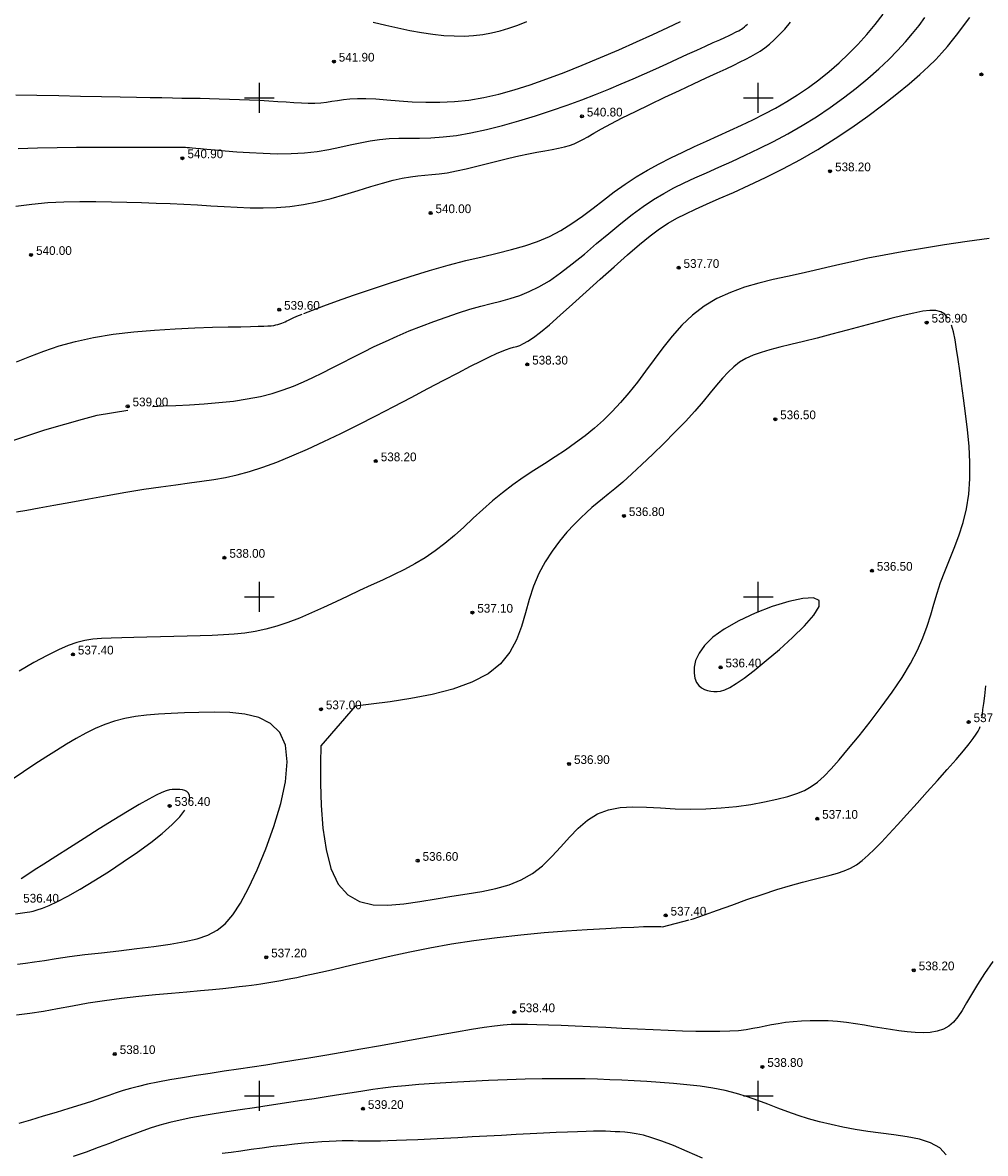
# Model space of a CAD drawing. Extents: x 0 to 361260, y 0 to 4201817.
# Tile 681 of 689: x 361026 to 361123, y 4200894 to 4201008. Entities that reach past the tile are written whole.
import ezdxf

# ---------------------------------------------------------------- set-up
doc = ezdxf.new("R2010")
doc.units = 0
doc.header["$LTSCALE"] = 0.5
doc.header["$MEASUREMENT"] = 0
doc.header["$PDMODE"] = 32
doc.header["$PDSIZE"] = 0.3
doc.linetypes.add('CONTI', pattern=[0])
for name, color, linetype in [('(004) Точки рельефа', 7, 'Continuous'), ('GORIZDEFAULT', 32, 'CONTI'), ('PI_TTDEFAULT', 5, 'CONTI'), ('SETKR', 2, 'CONTI')]:
    doc.layers.add(name, color=color, linetype=linetype)
doc.styles.add('D-431', font='txt')

# ---------------------------------------------------------------- blocks, each defined once
blk = doc.blocks.new('BL_333')
at = {"color": 0}
for p, q in [((0, -1.5), (0, 1.5)), ((-1.5, 0), (1.5, 0))]:
    blk.add_line(p, q, dxfattribs=at)

msp = doc.modelspace()

# ---------------------------------------------------------------- linework, layer by layer
at = {"layer": 'GORIZDEFAULT', "color": 32}
for points in [[(361025.66, 4200958.5, 538.5), (361026.69, 4200958.68, 538.5), (361027.93, 4200958.9, 538.5), (361029.42, 4200959.17, 538.5), (361031.1, 4200959.48, 538.5), (361032.9, 4200959.81, 538.5), (361034.76, 4200960.14, 538.5), (361036.63, 4200960.47, 538.5), (361038.44, 4200960.77, 538.5), (361040.12, 4200961.03, 538.5), (361041.63, 4200961.23, 538.5), (361042.99, 4200961.41, 538.5), (361044.25, 4200961.57, 538.5), (361045.44, 4200961.74, 538.5), (361046.6, 4200961.95, 538.5), (361047.78, 4200962.21, 538.5), (361049.02, 4200962.54, 538.5), (361050.35, 4200962.98, 538.5), (361051.76, 4200963.5, 538.5), (361053.26, 4200964.12, 538.5), (361054.83, 4200964.8, 538.5), (361056.47, 4200965.56, 538.5), (361058.16, 4200966.37, 538.5), (361059.9, 4200967.23, 538.5), (361061.68, 4200968.14, 538.5), (361063.47, 4200969.06, 538.5), (361065.22, 4200969.98, 538.5), (361066.9, 4200970.86, 538.5), (361068.48, 4200971.7, 538.5), (361069.91, 4200972.45, 538.5), (361071.16, 4200973.1, 538.5), (361072.21, 4200973.62, 538.5), (361073.06, 4200974.04, 538.5), (361073.76, 4200974.36, 538.5), (361074.32, 4200974.6, 538.5), (361074.78, 4200974.77, 538.5), (361075.15, 4200974.9, 538.5), (361075.48, 4200975, 538.5), (361075.79, 4200975.09, 538.5), (361076.11, 4200975.19, 538.5), (361076.47, 4200975.36, 538.5), (361076.91, 4200975.61, 538.5), (361077.47, 4200975.98, 538.5), (361078.18, 4200976.52, 538.5), (361079.06, 4200977.25, 538.5), (361080.15, 4200978.2, 538.5), (361081.39, 4200979.32, 538.5), (361082.75, 4200980.54, 538.5), (361084.15, 4200981.81, 538.5), (361085.54, 4200983.07, 538.5), (361086.88, 4200984.25, 538.5), (361088.1, 4200985.29, 538.5), (361089.16, 4200986.15, 538.5), (361090.1, 4200986.85, 538.5), (361090.98, 4200987.43, 538.5), (361091.84, 4200987.93, 538.5), (361092.72, 4200988.38, 538.5), (361093.7, 4200988.84, 538.5), (361094.8, 4200989.33, 538.5), (361096.08, 4200989.89, 538.5), (361097.52, 4200990.52, 538.5), (361099.08, 4200991.23, 538.5), (361100.73, 4200992.02, 538.5), (361102.45, 4200992.88, 538.5), (361104.21, 4200993.81, 538.5), (361105.96, 4200994.82, 538.5), (361107.69, 4200995.9, 538.5), (361109.37, 4200997.02, 538.5), (361110.98, 4200998.16, 538.5), (361112.49, 4200999.29, 538.5), (361113.87, 4201000.38, 538.5), (361115.11, 4201001.4, 538.5), (361116.17, 4201002.32, 538.5), (361117.06, 4201003.13, 538.5), (361117.79, 4201003.84, 538.5), (361118.4, 4201004.5, 538.5), (361118.95, 4201005.13, 538.5), (361119.46, 4201005.76, 538.5), (361119.98, 4201006.44, 538.5), (361120.55, 4201007.19, 538.5), (361121.2, 4201008.04, 538.5)], [(361039.28, 4200969.08, 539), (361040.36, 4200969.12, 539), (361041.62, 4200969.17, 539), (361043, 4200969.24, 539), (361044.46, 4200969.33, 539), (361045.95, 4200969.45, 539), (361047.4, 4200969.61, 539), (361048.78, 4200969.82, 539), (361050.1, 4200970.07, 539), (361051.29, 4200970.37, 539), (361052.39, 4200970.72, 539), (361053.42, 4200971.1, 539), (361054.41, 4200971.52, 539), (361055.37, 4200971.96, 539), (361056.33, 4200972.44, 539), (361057.31, 4200972.94, 539), (361058.31, 4200973.45, 539), (361059.35, 4200973.98, 539), (361060.41, 4200974.52, 539), (361061.51, 4200975.06, 539), (361062.64, 4200975.59, 539), (361063.81, 4200976.12, 539), (361065.02, 4200976.63, 539), (361066.26, 4200977.12, 539), (361067.5, 4200977.59, 539), (361068.73, 4200978.03, 539), (361069.94, 4200978.44, 539), (361071.1, 4200978.8, 539), (361072.21, 4200979.11, 539), (361073.24, 4200979.38, 539), (361074.21, 4200979.63, 539), (361075.15, 4200979.89, 539), (361076.09, 4200980.19, 539), (361077.03, 4200980.57, 539), (361078.02, 4200981.05, 539), (361079.06, 4200981.67, 539), (361080.17, 4200982.45, 539), (361081.35, 4200983.36, 539), (361082.57, 4200984.34, 539), (361083.8, 4200985.38, 539), (361085.02, 4200986.41, 539), (361086.22, 4200987.4, 539), (361087.37, 4200988.31, 539), (361088.46, 4200989.1, 539), (361089.5, 4200989.79, 539), (361090.52, 4200990.4, 539), (361091.53, 4200990.96, 539), (361092.57, 4200991.47, 539), (361093.65, 4200991.98, 539), (361094.8, 4200992.49, 539), (361096.03, 4200993.04, 539), (361097.33, 4200993.62, 539), (361098.69, 4200994.24, 539), (361100.1, 4200994.91, 539), (361101.53, 4200995.62, 539), (361102.97, 4200996.39, 539), (361104.4, 4200997.21, 539), (361105.82, 4200998.1, 539), (361107.2, 4200999.02, 539), (361108.52, 4200999.98, 539), (361109.79, 4201000.95, 539), (361110.98, 4201001.93, 539), (361112.08, 4201002.89, 539), (361113.07, 4201003.83, 539), (361113.96, 4201004.73, 539), (361114.74, 4201005.6, 539), (361115.45, 4201006.43, 539), (361116.1, 4201007.25, 539), (361116.7, 4201008.05, 539)], [(361054.46, 4200978.39, 539.5), (361055.32, 4200978.71, 539.5), (361056.46, 4200979.14, 539.5), (361057.84, 4200979.64, 539.5), (361059.45, 4200980.21, 539.5), (361061.24, 4200980.83, 539.5), (361063.15, 4200981.47, 539.5), (361065.11, 4200982.1, 539.5), (361067.06, 4200982.69, 539.5), (361068.93, 4200983.23, 539.5), (361070.69, 4200983.68, 539.5), (361072.32, 4200984.07, 539.5), (361073.84, 4200984.43, 539.5), (361075.26, 4200984.78, 539.5), (361076.6, 4200985.16, 539.5), (361077.86, 4200985.59, 539.5), (361079.06, 4200986.09, 539.5), (361080.2, 4200986.7, 539.5), (361081.31, 4200987.39, 539.5), (361082.39, 4200988.15, 539.5), (361083.45, 4200988.94, 539.5), (361084.5, 4200989.75, 539.5), (361085.57, 4200990.56, 539.5), (361086.65, 4200991.33, 539.5), (361087.76, 4200992.06, 539.5), (361088.9, 4200992.74, 539.5), (361090.06, 4200993.38, 539.5), (361091.23, 4200993.98, 539.5), (361092.42, 4200994.56, 539.5), (361093.6, 4200995.12, 539.5), (361094.79, 4200995.66, 539.5), (361095.97, 4200996.19, 539.5), (361097.14, 4200996.72, 539.5), (361098.31, 4200997.25, 539.5), (361099.46, 4200997.8, 539.5), (361100.61, 4200998.37, 539.5), (361101.73, 4200998.97, 539.5), (361102.85, 4200999.61, 539.5), (361103.94, 4201000.29, 539.5), (361105.02, 4201001.02, 539.5), (361106.07, 4201001.8, 539.5), (361107.09, 4201002.62, 539.5), (361108.09, 4201003.48, 539.5), (361109.05, 4201004.39, 539.5), (361109.97, 4201005.34, 539.5), (361110.86, 4201006.33, 539.5), (361111.7, 4201007.35, 539.5), (361112.5, 4201008.37, 539.5)], [(361025.61, 4201000.3, 541.5), (361027.71, 4201000.25, 541.5), (361029.9, 4201000.21, 541.5), (361032.08, 4201000.16, 541.5), (361034.17, 4201000.12, 541.5), (361036.05, 4201000.08, 541.5), (361037.68, 4201000.05, 541.5), (361039.06, 4201000.03, 541.5), (361040.24, 4201000.01, 541.5), (361041.29, 4200999.99, 541.5), (361042.24, 4200999.97, 541.5), (361043.15, 4200999.96, 541.5), (361044.06, 4200999.94, 541.5), (361045.01, 4200999.92, 541.5), (361045.99, 4200999.89, 541.5), (361047, 4200999.86, 541.5), (361048.01, 4200999.83, 541.5), (361049.02, 4200999.79, 541.5), (361050, 4200999.74, 541.5), (361050.95, 4200999.69, 541.5), (361051.84, 4200999.63, 541.5), (361052.68, 4200999.58, 541.5), (361053.47, 4200999.53, 541.5), (361054.21, 4200999.49, 541.5), (361054.9, 4200999.47, 541.5), (361055.55, 4200999.47, 541.5), (361056.15, 4200999.5, 541.5), (361056.72, 4200999.56, 541.5), (361057.27, 4200999.64, 541.5), (361057.83, 4200999.73, 541.5), (361058.42, 4200999.82, 541.5), (361059.08, 4200999.89, 541.5), (361059.82, 4200999.93, 541.5), (361060.68, 4200999.93, 541.5), (361061.68, 4200999.88, 541.5), (361062.79, 4200999.79, 541.5), (361064.01, 4200999.69, 541.5), (361065.31, 4200999.6, 541.5), (361066.68, 4200999.55, 541.5), (361068.09, 4200999.54, 541.5), (361069.54, 4200999.61, 541.5), (361071, 4200999.77, 541.5), (361072.48, 4201000.02, 541.5), (361073.99, 4201000.36, 541.5), (361075.54, 4201000.79, 541.5), (361077.15, 4201001.29, 541.5), (361078.81, 4201001.88, 541.5), (361080.55, 4201002.53, 541.5), (361082.36, 4201003.26, 541.5), (361084.2, 4201004.03, 541.5), (361086.02, 4201004.81, 541.5), (361087.79, 4201005.6, 541.5), (361089.44, 4201006.35, 541.5), (361090.93, 4201007.04, 541.5), (361092.21, 4201007.65, 541.5)], [(361025.61, 4200989.13, 540.5), (361027.19, 4200989.35, 540.5), (361028.8, 4200989.5, 540.5), (361030.42, 4200989.58, 540.5), (361032.03, 4200989.61, 540.5), (361033.63, 4200989.6, 540.5), (361035.19, 4200989.57, 540.5), (361036.72, 4200989.54, 540.5), (361038.2, 4200989.5, 540.5), (361039.65, 4200989.45, 540.5), (361041.06, 4200989.39, 540.5), (361042.45, 4200989.33, 540.5), (361043.81, 4200989.26, 540.5), (361045.15, 4200989.18, 540.5), (361046.47, 4200989.1, 540.5), (361047.78, 4200989.03, 540.5), (361049.08, 4200988.98, 540.5), (361050.39, 4200988.97, 540.5), (361051.71, 4200989.01, 540.5), (361053.05, 4200989.11, 540.5), (361054.41, 4200989.3, 540.5), (361055.8, 4200989.57, 540.5), (361057.2, 4200989.91, 540.5), (361058.57, 4200990.3, 540.5), (361059.91, 4200990.7, 540.5), (361061.18, 4200991.09, 540.5), (361062.35, 4200991.45, 540.5), (361063.41, 4200991.74, 540.5), (361064.32, 4200991.94, 540.5), (361065.14, 4200992.08, 540.5), (361065.87, 4200992.17, 540.5), (361066.58, 4200992.23, 540.5), (361067.28, 4200992.3, 540.5), (361068.02, 4200992.37, 540.5), (361068.83, 4200992.49, 540.5), (361069.74, 4200992.66, 540.5), (361070.73, 4200992.88, 540.5), (361071.78, 4200993.13, 540.5), (361072.86, 4200993.4, 540.5), (361073.94, 4200993.67, 540.5), (361075, 4200993.93, 540.5), (361076.01, 4200994.17, 540.5), (361076.96, 4200994.37, 540.5), (361077.82, 4200994.54, 540.5), (361078.62, 4200994.68, 540.5), (361079.34, 4200994.82, 540.5), (361079.99, 4200994.94, 540.5), (361080.58, 4200995.07, 540.5), (361081.09, 4200995.22, 540.5), (361081.54, 4200995.38, 540.5), (361081.96, 4200995.57, 540.5), (361082.41, 4200995.81, 540.5), (361082.91, 4200996.09, 540.5), (361083.51, 4200996.44, 540.5), (361084.27, 4200996.87, 540.5), (361085.21, 4200997.37, 540.5), (361086.37, 4200997.97, 540.5), (361087.7, 4200998.63, 540.5), (361089.14, 4200999.33, 540.5), (361090.63, 4201000.04, 540.5), (361092.11, 4201000.74, 540.5), (361093.51, 4201001.4, 540.5), (361094.77, 4201001.99, 540.5), (361095.86, 4201002.49, 540.5), (361096.77, 4201002.91, 540.5), (361097.54, 4201003.27, 540.5), (361098.19, 4201003.58, 540.5), (361098.76, 4201003.86, 540.5), (361099.26, 4201004.12, 540.5), (361099.73, 4201004.39, 540.5), (361100.19, 4201004.68, 540.5), (361100.65, 4201005, 540.5), (361101.12, 4201005.37, 540.5), (361101.6, 4201005.79, 540.5), (361102.1, 4201006.29, 540.5), (361102.64, 4201006.88, 540.5), (361103.21, 4201007.56, 540.5)], [(361025.82, 4200994.91, 541), (361027.76, 4200994.98, 541), (361029.73, 4200995.02, 541), (361031.67, 4200995.04, 541), (361033.5, 4200995.05, 541), (361035.14, 4200995.05, 541), (361036.55, 4200995.04, 541), (361037.72, 4200995.04, 541), (361038.68, 4200995.04, 541), (361039.47, 4200995.03, 541), (361040.11, 4200995.03, 541), (361040.62, 4200995.03, 541), (361041.04, 4200995.03, 541), (361042.61, 4200995.03, 541), (361042.78, 4200995.02, 541), (361042.99, 4200995.01, 541), (361043.26, 4200994.99, 541), (361043.63, 4200994.96, 541), (361044.11, 4200994.92, 541), (361044.75, 4200994.86, 541), (361045.56, 4200994.78, 541), (361046.57, 4200994.69, 541), (361047.74, 4200994.59, 541), (361049.03, 4200994.5, 541), (361050.4, 4200994.43, 541), (361051.8, 4200994.39, 541), (361053.2, 4200994.4, 541), (361054.54, 4200994.47, 541), (361055.79, 4200994.61, 541), (361056.96, 4200994.81, 541), (361058.06, 4200995.03, 541), (361059.11, 4200995.27, 541), (361060.11, 4200995.49, 541), (361061.09, 4200995.69, 541), (361062.04, 4200995.83, 541), (361063, 4200995.91, 541), (361063.98, 4200995.94, 541), (361064.98, 4200995.95, 541), (361066.05, 4200995.95, 541), (361067.18, 4200995.99, 541), (361068.41, 4200996.07, 541), (361069.74, 4200996.23, 541), (361071.2, 4200996.48, 541), (361072.75, 4200996.81, 541), (361074.36, 4200997.22, 541), (361076.01, 4200997.68, 541), (361077.66, 4200998.18, 541), (361079.28, 4200998.71, 541), (361080.83, 4200999.25, 541), (361082.3, 4200999.79, 541), (361083.69, 4201000.32, 541), (361085.01, 4201000.85, 541), (361086.26, 4201001.38, 541), (361087.46, 4201001.9, 541), (361088.61, 4201002.41, 541), (361089.74, 4201002.91, 541), (361090.84, 4201003.41, 541), (361091.9, 4201003.89, 541), (361092.91, 4201004.35, 541), (361093.85, 4201004.77, 541), (361094.71, 4201005.17, 541), (361095.47, 4201005.52, 541), (361096.13, 4201005.81, 541), (361096.66, 4201006.05, 541), (361097.08, 4201006.25, 541), (361097.41, 4201006.4, 541), (361097.66, 4201006.52, 541), (361097.86, 4201006.62, 541), (361098.03, 4201006.7, 541), (361098.17, 4201006.79, 541), (361098.31, 4201006.88, 541), (361098.46, 4201006.98, 541), (361098.6, 4201007.09, 541), (361098.75, 4201007.22, 541), (361098.91, 4201007.38, 541)], [(361061.41, 4201007.56, 542.5), (361062.66, 4201007.26, 542.5), (361063.89, 4201006.99, 542.5), (361065.09, 4201006.75, 542.5), (361066.26, 4201006.54, 542.5), (361067.39, 4201006.37, 542.5), (361068.48, 4201006.25, 542.5), (361069.53, 4201006.19, 542.5), (361070.53, 4201006.17, 542.5), (361071.47, 4201006.22, 542.5), (361072.38, 4201006.33, 542.5), (361073.27, 4201006.5, 542.5), (361074.14, 4201006.71, 542.5), (361075.01, 4201006.98, 542.5), (361075.89, 4201007.28, 542.5), (361076.81, 4201007.63, 542.5)], [(361123.14, 4200985.91, 537.5), (361120.91, 4200985.59, 537.5), (361118.65, 4200985.25, 537.5), (361116.46, 4200984.91, 537.5), (361114.42, 4200984.57, 537.5), (361112.6, 4200984.24, 537.5), (361110.98, 4200983.91, 537.5), (361109.52, 4200983.6, 537.5), (361108.17, 4200983.29, 537.5), (361106.88, 4200982.99, 537.5), (361105.6, 4200982.69, 537.5), (361104.29, 4200982.4, 537.5), (361102.92, 4200982.1, 537.5), (361101.5, 4200981.79, 537.5), (361100.05, 4200981.43, 537.5), (361098.61, 4200981.01, 537.5), (361097.2, 4200980.5, 537.5), (361095.85, 4200979.88, 537.5), (361094.58, 4200979.12, 537.5), (361093.42, 4200978.23, 537.5), (361092.35, 4200977.21, 537.5), (361091.36, 4200976.11, 537.5), (361090.44, 4200974.95, 537.5), (361089.56, 4200973.77, 537.5), (361088.71, 4200972.61, 537.5), (361087.88, 4200971.49, 537.5), (361087.04, 4200970.44, 537.5), (361086.2, 4200969.46, 537.5), (361085.34, 4200968.55, 537.5), (361084.47, 4200967.7, 537.5), (361083.57, 4200966.9, 537.5), (361082.64, 4200966.13, 537.5), (361081.67, 4200965.41, 537.5), (361080.67, 4200964.7, 537.5), (361079.63, 4200964.02, 537.5), (361078.58, 4200963.33, 537.5), (361077.51, 4200962.64, 537.5), (361076.45, 4200961.94, 537.5), (361075.4, 4200961.2, 537.5), (361074.37, 4200960.42, 537.5), (361073.37, 4200959.6, 537.5), (361072.4, 4200958.74, 537.5), (361071.44, 4200957.86, 537.5), (361070.49, 4200956.99, 537.5), (361069.54, 4200956.15, 537.5), (361068.58, 4200955.34, 537.5), (361067.61, 4200954.59, 537.5), (361066.61, 4200953.91, 537.5), (361065.59, 4200953.3, 537.5), (361064.53, 4200952.73, 537.5), (361063.46, 4200952.19, 537.5), (361062.35, 4200951.67, 537.5), (361061.22, 4200951.15, 537.5), (361060.05, 4200950.62, 537.5), (361058.86, 4200950.06, 537.5), (361057.66, 4200949.49, 537.5), (361056.44, 4200948.93, 537.5), (361055.23, 4200948.38, 537.5), (361054.04, 4200947.87, 537.5), (361052.87, 4200947.42, 537.5), (361051.74, 4200947.04, 537.5), (361050.65, 4200946.74, 537.5), (361049.59, 4200946.52, 537.5), (361048.54, 4200946.36, 537.5), (361047.49, 4200946.25, 537.5), (361046.4, 4200946.18, 537.5), (361045.26, 4200946.13, 537.5), (361044.06, 4200946.09, 537.5), (361042.77, 4200946.06, 537.5), (361041.43, 4200946.03, 537.5), (361040.08, 4200946, 537.5), (361038.74, 4200945.96, 537.5), (361037.44, 4200945.93, 537.5), (361036.23, 4200945.89, 537.5), (361035.14, 4200945.85, 537.5), (361034.19, 4200945.81, 537.5), (361033.33, 4200945.74, 537.5), (361032.53, 4200945.62, 537.5), (361031.72, 4200945.42, 537.5), (361030.85, 4200945.12, 537.5), (361029.87, 4200944.7, 537.5), (361028.74, 4200944.13, 537.5), (361027.41, 4200943.4, 537.5), (361025.93, 4200942.54, 537.5)], [(361119, 4200977.93, 537), (361118.68, 4200978.31, 537), (361118.29, 4200978.55, 537), (361117.8, 4200978.68, 537), (361117.2, 4200978.69, 537), (361116.47, 4200978.6, 537), (361115.58, 4200978.43, 537), (361114.52, 4200978.18, 537), (361113.28, 4200977.87, 537), (361111.9, 4200977.51, 537), (361110.42, 4200977.11, 537), (361108.89, 4200976.71, 537), (361107.37, 4200976.31, 537), (361105.89, 4200975.92, 537), (361104.51, 4200975.57, 537), (361103.26, 4200975.27, 537), (361102.15, 4200975, 537), (361101.15, 4200974.74, 537), (361100.27, 4200974.48, 537), (361099.47, 4200974.2, 537), (361098.76, 4200973.88, 537), (361098.12, 4200973.5, 537), (361097.53, 4200973.04, 537), (361096.97, 4200972.51, 537), (361096.41, 4200971.89, 537), (361095.82, 4200971.2, 537), (361095.18, 4200970.42, 537), (361094.46, 4200969.55, 537), (361093.64, 4200968.6, 537), (361092.69, 4200967.57, 537), (361091.64, 4200966.48, 537), (361090.54, 4200965.37, 537), (361089.43, 4200964.29, 537), (361088.34, 4200963.25, 537), (361087.32, 4200962.31, 537), (361086.41, 4200961.49, 537), (361085.63, 4200960.82, 537), (361084.96, 4200960.27, 537), (361084.38, 4200959.8, 537), (361083.85, 4200959.37, 537), (361083.33, 4200958.94, 537), (361082.79, 4200958.46, 537), (361082.2, 4200957.91, 537), (361081.54, 4200957.24, 537), (361080.82, 4200956.46, 537), (361080.08, 4200955.57, 537), (361079.34, 4200954.58, 537), (361078.64, 4200953.49, 537), (361078.01, 4200952.32, 537), (361077.47, 4200951.07, 537), (361077.04, 4200949.74, 537), (361076.67, 4200948.39, 537), (361076.27, 4200947.02, 537), (361075.77, 4200945.7, 537), (361075.09, 4200944.44, 537), (361074.17, 4200943.29, 537), (361072.92, 4200942.28, 537), (361071.3, 4200941.44, 537), (361069.4, 4200940.76, 537), (361067.32, 4200940.22, 537), (361065.19, 4200939.8, 537), (361063.11, 4200939.47, 537), (361061.22, 4200939.23, 537), (361059.61, 4200939.05, 537), (361056.17, 4200935.07, 537), (361056.13, 4200933.34, 537), (361056.13, 4200931.29, 537), (361056.19, 4200929.08, 537), (361056.36, 4200926.83, 537), (361056.68, 4200924.68, 537), (361057.18, 4200922.77, 537), (361057.9, 4200921.22, 537)], [(361025.66, 4200973.55, 539.5), (361026.99, 4200974.09, 539.5), (361028.41, 4200974.62, 539.5), (361029.93, 4200975.13, 539.5), (361031.58, 4200975.59, 539.5), (361033.38, 4200975.98, 539.5), (361035.34, 4200976.3, 539.5), (361037.41, 4200976.54, 539.5), (361039.51, 4200976.72, 539.5), (361041.57, 4200976.85, 539.5), (361043.53, 4200976.94, 539.5), (361045.32, 4200977, 539.5), (361046.87, 4200977.04, 539.5), (361048.13, 4200977.06, 539.5), (361049.11, 4200977.08, 539.5), (361049.87, 4200977.1, 539.5), (361050.44, 4200977.12, 539.5), (361050.86, 4200977.13, 539.5), (361051.18, 4200977.16, 539.5), (361051.44, 4200977.19, 539.5), (361051.66, 4200977.23, 539.5), (361051.87, 4200977.28, 539.5), (361052.06, 4200977.34, 539.5), (361052.24, 4200977.4, 539.5), (361052.42, 4200977.48, 539.5), (361052.58, 4200977.56, 539.5), (361052.75, 4200977.64, 539.5), (361052.92, 4200977.73, 539.5), (361053.12, 4200977.83, 539.5), (361053.4, 4200977.95, 539.5), (361053.77, 4200978.11, 539.5), (361054.29, 4200978.32, 539.5)], [(361057.9, 4200921.22, 537), (361058.86, 4200920.13, 537), (361060.05, 4200919.47, 537), (361061.4, 4200919.15, 537), (361062.89, 4200919.1, 537), (361064.47, 4200919.24, 537), (361066.09, 4200919.48, 537), (361067.71, 4200919.75, 537), (361069.3, 4200920, 537), (361070.83, 4200920.23, 537), (361072.3, 4200920.47, 537), (361073.7, 4200920.77, 537), (361075.02, 4200921.14, 537), (361076.25, 4200921.63, 537), (361077.37, 4200922.26, 537), (361078.39, 4200923.06, 537), (361079.32, 4200923.97, 537), (361080.21, 4200924.94, 537), (361081.08, 4200925.92, 537), (361081.95, 4200926.83, 537), (361082.88, 4200927.63, 537), (361083.87, 4200928.25, 537), (361084.97, 4200928.66, 537), (361086.16, 4200928.88, 537), (361087.44, 4200928.95, 537), (361088.79, 4200928.93, 537), (361090.21, 4200928.85, 537), (361091.68, 4200928.76, 537), (361093.2, 4200928.72, 537), (361094.74, 4200928.74, 537), (361096.29, 4200928.84, 537), (361097.81, 4200929, 537), (361099.26, 4200929.2, 537), (361100.63, 4200929.45, 537), (361101.86, 4200929.71, 537), (361102.95, 4200929.99, 537), (361103.85, 4200930.28, 537), (361104.62, 4200930.6, 537), (361105.3, 4200930.98, 537), (361105.94, 4200931.44, 537), (361106.58, 4200932.03, 537), (361107.29, 4200932.77, 537), (361108.09, 4200933.68, 537), (361109.04, 4200934.8, 537), (361110.09, 4200936.07, 537), (361111.2, 4200937.47, 537), (361112.32, 4200938.93, 537), (361113.4, 4200940.43, 537), (361114.4, 4200941.91, 537), (361115.25, 4200943.33, 537), (361115.94, 4200944.65, 537), (361116.48, 4200945.89, 537), (361116.91, 4200947.06, 537), (361117.27, 4200948.18, 537), (361117.59, 4200949.27, 537), (361117.91, 4200950.35, 537), (361118.26, 4200951.43, 537), (361118.68, 4200952.54, 537), (361119.15, 4200953.69, 537), (361119.63, 4200954.88, 537), (361120.09, 4200956.12, 537), (361120.51, 4200957.43, 537), (361120.85, 4200958.81, 537), (361121.09, 4200960.28, 537), (361121.2, 4200961.83, 537), (361121.2, 4200963.44, 537), (361121.11, 4200965.09, 537), (361120.96, 4200966.74, 537), (361120.77, 4200968.35, 537), (361120.56, 4200969.91, 537), (361120.35, 4200971.36, 537), (361120.18, 4200972.63, 537), (361120.02, 4200973.78, 537), (361119.87, 4200974.82, 537), (361119.71, 4200975.73, 537), (361119.54, 4200976.53, 537), (361119.34, 4200977.2, 537)], [(361024.19, 4200965.29, 539), (361026.39, 4200966.04, 539), (361028.52, 4200966.72, 539), (361030.5, 4200967.31, 539), (361032.27, 4200967.8, 539), (361033.74, 4200968.2, 539), (361036.81, 4200968.71, 539)], [(361093.65, 4200941.83, 536.5), (361093.82, 4200941.42, 536.5), (361094.04, 4200941.11, 536.5), (361094.3, 4200940.87, 536.5), (361094.59, 4200940.71, 536.5), (361094.9, 4200940.6, 536.5), (361095.23, 4200940.54, 536.5), (361095.55, 4200940.51, 536.5), (361095.87, 4200940.51, 536.5), (361096.22, 4200940.55, 536.5), (361096.63, 4200940.68, 536.5), (361097.13, 4200940.92, 536.5), (361097.77, 4200941.31, 536.5), (361098.57, 4200941.86, 536.5), (361099.58, 4200942.62, 536.5), (361100.79, 4200943.6, 536.5), (361102.12, 4200944.72, 536.5), (361103.44, 4200945.91, 536.5), (361104.63, 4200947.08, 536.5), (361105.55, 4200948.15, 536.5), (361106.08, 4200949.02, 536.5), (361106.1, 4200949.62, 536.5), (361105.53, 4200949.88, 536.5), (361104.46, 4200949.83, 536.5), (361103.04, 4200949.53, 536.5), (361101.4, 4200949.02, 536.5), (361099.68, 4200948.35, 536.5), (361098.03, 4200947.58, 536.5), (361096.58, 4200946.76, 536.5), (361095.45, 4200945.94, 536.5), (361094.62, 4200945.13, 536.5), (361094.06, 4200944.34, 536.5), (361093.72, 4200943.61, 536.5), (361093.57, 4200942.94, 536.5), (361093.56, 4200942.34, 536.5), (361093.65, 4200941.83, 536.5)], [(361122.39, 4200937.88, 537.5), (361122.45, 4200938.23, 537.5), (361122.51, 4200938.7, 537.5), (361122.59, 4200939.31, 537.5), (361122.69, 4200940.08, 537.5), (361122.81, 4200941.09, 537.5)], [(361025.78, 4200913.19, 537), (361026.58, 4200913.28, 537), (361027.47, 4200913.41, 537), (361028.48, 4200913.57, 537), (361029.64, 4200913.76, 537), (361030.97, 4200913.95, 537), (361032.5, 4200914.15, 537), (361034.17, 4200914.34, 537), (361035.93, 4200914.54, 537), (361037.71, 4200914.75, 537), (361039.44, 4200914.97, 537), (361041.07, 4200915.2, 537), (361042.53, 4200915.46, 537), (361043.78, 4200915.74, 537), (361044.84, 4200916.11, 537), (361045.76, 4200916.59, 537), (361046.58, 4200917.25, 537), (361047.35, 4200918.14, 537), (361048.12, 4200919.31, 537), (361048.92, 4200920.8, 537), (361049.78, 4200922.64, 537), (361050.65, 4200924.74, 537), (361051.46, 4200927, 537), (361052.14, 4200929.28, 537), (361052.61, 4200931.47, 537), (361052.79, 4200933.46, 537), (361052.62, 4200935.14, 537), (361052.05, 4200936.41, 537), (361051.13, 4200937.31, 537), (361049.94, 4200937.9, 537), (361048.55, 4200938.24, 537), (361047.03, 4200938.4, 537), (361045.47, 4200938.43, 537), (361043.94, 4200938.41, 537), (361042.49, 4200938.36, 537), (361041.15, 4200938.31, 537), (361039.89, 4200938.24, 537), (361038.7, 4200938.14, 537), (361037.58, 4200937.99, 537), (361036.52, 4200937.8, 537), (361035.5, 4200937.53, 537), (361034.52, 4200937.2, 537), (361033.56, 4200936.8, 537), (361032.61, 4200936.33, 537), (361031.66, 4200935.81, 537), (361030.69, 4200935.23, 537), (361029.68, 4200934.6, 537), (361028.62, 4200933.93, 537), (361027.51, 4200933.22, 537), (361026.37, 4200932.47, 537), (361025.22, 4200931.69, 537)], [(361093.19, 4200917.66, 537.5), (361093.48, 4200917.74, 537.5), (361094.6, 4200918.14, 537.5), (361095.91, 4200918.61, 537.5), (361097.35, 4200919.12, 537.5), (361098.86, 4200919.66, 537.5), (361100.38, 4200920.18, 537.5), (361101.85, 4200920.67, 537.5), (361103.21, 4200921.09, 537.5), (361104.41, 4200921.42, 537.5), (361105.47, 4200921.69, 537.5), (361106.39, 4200921.91, 537.5), (361107.21, 4200922.11, 537.5), (361107.94, 4200922.31, 537.5), (361108.61, 4200922.54, 537.5), (361109.23, 4200922.82, 537.5), (361109.82, 4200923.16, 537.5), (361110.41, 4200923.59, 537.5), (361111.02, 4200924.1, 537.5), (361111.65, 4200924.71, 537.5), (361112.34, 4200925.42, 537.5), (361113.09, 4200926.23, 537.5), (361113.94, 4200927.16, 537.5), (361114.88, 4200928.19, 537.5), (361115.9, 4200929.31, 537.5), (361116.93, 4200930.46, 537.5), (361117.96, 4200931.6, 537.5), (361118.93, 4200932.69, 537.5), (361119.81, 4200933.69, 537.5), (361120.55, 4200934.56, 537.5), (361121.12, 4200935.26, 537.5), (361121.54, 4200935.81, 537.5), (361121.83, 4200936.23, 537.5), (361122.03, 4200936.55, 537.5), (361122.15, 4200936.8, 537.5), (361122.22, 4200937, 537.5)], [(361042.96, 4200929.49, 536.5), (361043.02, 4200929.83, 536.5), (361043, 4200930.1, 536.5), (361042.9, 4200930.32, 536.5), (361042.74, 4200930.48, 536.5), (361042.54, 4200930.59, 536.5), (361042.3, 4200930.66, 536.5), (361042.05, 4200930.69, 536.5), (361041.78, 4200930.7, 536.5), (361041.52, 4200930.7, 536.5), (361041.26, 4200930.69, 536.5), (361040.99, 4200930.65, 536.5), (361040.65, 4200930.56, 536.5), (361040.22, 4200930.4, 536.5), (361039.66, 4200930.13, 536.5), (361038.92, 4200929.74, 536.5), (361037.97, 4200929.19, 536.5), (361036.78, 4200928.49, 536.5), (361035.42, 4200927.65, 536.5), (361033.95, 4200926.74, 536.5), (361032.45, 4200925.79, 536.5), (361030.98, 4200924.86, 536.5), (361029.61, 4200923.99, 536.5), (361028.41, 4200923.22, 536.5), (361027.45, 4200922.61, 536.5), (361026.69, 4200922.12, 536.5), (361026.12, 4200921.75, 536.5)], [(361025.57, 4200918.25, 536.5), (361026.74, 4200918.4, 536.5), (361027.01, 4200918.44, 536.5), (361027.34, 4200918.5, 536.5), (361027.75, 4200918.62, 536.5), (361028.28, 4200918.8, 536.5), (361028.95, 4200919.08, 536.5), (361029.79, 4200919.48, 536.5), (361030.81, 4200920.02, 536.5), (361032.04, 4200920.72, 536.5), (361033.42, 4200921.55, 536.5), (361034.88, 4200922.46, 536.5), (361036.36, 4200923.44, 536.5), (361037.8, 4200924.42, 536.5), (361039.13, 4200925.39, 536.5), (361040.28, 4200926.29, 536.5), (361041.28, 4200927.18, 536.5), (361042.02, 4200927.95, 536.5), (361042.53, 4200928.61, 536.5)], [(361044.1, 4200910.55, 537.5), (361045.3, 4200910.66, 537.5), (361046.33, 4200910.77, 537.5), (361047.22, 4200910.86, 537.5), (361047.98, 4200910.95, 537.5), (361048.64, 4200911.03, 537.5), (361049.2, 4200911.1, 537.5), (361049.7, 4200911.17, 537.5), (361050.15, 4200911.23, 537.5), (361050.56, 4200911.29, 537.5), (361050.95, 4200911.36, 537.5), (361051.34, 4200911.42, 537.5), (361051.74, 4200911.49, 537.5), (361052.16, 4200911.56, 537.5), (361052.63, 4200911.65, 537.5), (361053.15, 4200911.75, 537.5), (361053.75, 4200911.87, 537.5), (361054.43, 4200912.01, 537.5), (361055.23, 4200912.18, 537.5), (361056.15, 4200912.38, 537.5), (361057.22, 4200912.63, 537.5), (361058.46, 4200912.92, 537.5), (361059.87, 4200913.26, 537.5), (361061.46, 4200913.63, 537.5), (361063.2, 4200914.03, 537.5), (361065.08, 4200914.44, 537.5), (361067.1, 4200914.84, 537.5), (361069.24, 4200915.23, 537.5), (361071.49, 4200915.58, 537.5), (361073.83, 4200915.88, 537.5), (361076.19, 4200916.14, 537.5), (361078.53, 4200916.35, 537.5), (361080.77, 4200916.53, 537.5), (361082.86, 4200916.67, 537.5), (361084.72, 4200916.78, 537.5), (361086.29, 4200916.86, 537.5), (361087.54, 4200916.91, 537.5), (361088.48, 4200916.95, 537.5), (361089.17, 4200916.97, 537.5), (361089.66, 4200916.97, 537.5), (361090, 4200916.97, 537.5), (361090.23, 4200916.96, 537.5), (361090.41, 4200916.94, 537.5), (361093.06, 4200917.63, 537.5)], [(361123.51, 4200913.45, 538.5), (361122.66, 4200912.25, 538.5), (361121.95, 4200911.15, 538.5), (361121.36, 4200910.17, 538.5), (361120.87, 4200909.31, 538.5), (361120.42, 4200908.56, 538.5), (361120, 4200907.92, 538.5), (361119.57, 4200907.39, 538.5), (361119.09, 4200906.98, 538.5), (361118.54, 4200906.68, 538.5), (361117.92, 4200906.47, 538.5), (361117.23, 4200906.36, 538.5), (361116.5, 4200906.31, 538.5), (361115.72, 4200906.33, 538.5), (361114.92, 4200906.4, 538.5), (361114.08, 4200906.5, 538.5), (361113.24, 4200906.64, 538.5), (361112.38, 4200906.78, 538.5), (361111.51, 4200906.93, 538.5), (361110.63, 4200907.08, 538.5), (361109.74, 4200907.22, 538.5), (361108.84, 4200907.35, 538.5), (361107.93, 4200907.44, 538.5), (361107.01, 4200907.5, 538.5), (361106.1, 4200907.52, 538.5), (361105.2, 4200907.51, 538.5), (361104.33, 4200907.48, 538.5), (361103.49, 4200907.42, 538.5), (361102.71, 4200907.34, 538.5), (361101.98, 4200907.23, 538.5), (361101.32, 4200907.12, 538.5), (361100.7, 4200906.99, 538.5), (361100.09, 4200906.86, 538.5), (361099.46, 4200906.74, 538.5), (361098.78, 4200906.63, 538.5), (361098.01, 4200906.53, 538.5), (361097.14, 4200906.47, 538.5), (361096.13, 4200906.44, 538.5), (361094.99, 4200906.43, 538.5), (361093.74, 4200906.45, 538.5), (361092.39, 4200906.49, 538.5), (361090.95, 4200906.55, 538.5), (361089.45, 4200906.61, 538.5), (361087.9, 4200906.69, 538.5), (361086.32, 4200906.76, 538.5), (361084.72, 4200906.84, 538.5), (361083.16, 4200906.91, 538.5), (361081.66, 4200906.98, 538.5), (361080.24, 4200907.04, 538.5), (361078.96, 4200907.09, 538.5), (361077.82, 4200907.13, 538.5), (361076.86, 4200907.16, 538.5), (361076.02, 4200907.16, 538.5), (361075.24, 4200907.14, 538.5), (361074.44, 4200907.08, 538.5), (361073.55, 4200906.99, 538.5), (361072.52, 4200906.84, 538.5), (361071.27, 4200906.64, 538.5), (361069.76, 4200906.38, 538.5), (361068.03, 4200906.08, 538.5), (361066.14, 4200905.74, 538.5), (361064.16, 4200905.38, 538.5), (361062.15, 4200905.02, 538.5), (361060.17, 4200904.67, 538.5), (361058.29, 4200904.33, 538.5), (361056.55, 4200904.04, 538.5), (361054.95, 4200903.77, 538.5), (361053.45, 4200903.53, 538.5), (361052.02, 4200903.3, 538.5), (361050.64, 4200903.09, 538.5), (361049.27, 4200902.88, 538.5), (361047.9, 4200902.67, 538.5), (361046.49, 4200902.46, 538.5), (361045.07, 4200902.25, 538.5), (361043.67, 4200902.03, 538.5), (361042.31, 4200901.81, 538.5), (361041.02, 4200901.59, 538.5), (361039.84, 4200901.37, 538.5), (361038.79, 4200901.16, 538.5), (361037.88, 4200900.95, 538.5), (361037.09, 4200900.74, 538.5), (361036.36, 4200900.53, 538.5), (361035.66, 4200900.3, 538.5), (361034.92, 4200900.04, 538.5), (361034.11, 4200899.77, 538.5), (361033.18, 4200899.45, 538.5), (361032.1, 4200899.11, 538.5), (361030.91, 4200898.73, 538.5), (361029.64, 4200898.34, 538.5), (361028.35, 4200897.95, 538.5), (361027.08, 4200897.57, 538.5), (361025.89, 4200897.22, 538.5)], [(361025.67, 4200908.13, 537.5), (361027, 4200908.27, 537.5), (361028.37, 4200908.49, 537.5), (361029.79, 4200908.75, 537.5), (361031.28, 4200909.03, 537.5), (361032.84, 4200909.31, 537.5), (361034.49, 4200909.55, 537.5), (361036.19, 4200909.77, 537.5), (361037.91, 4200909.97, 537.5), (361039.59, 4200910.14, 537.5), (361041.21, 4200910.29, 537.5), (361042.73, 4200910.43, 537.5), (361044.1, 4200910.55, 537.5)], [(361118.83, 4200894.08, 539), (361118.17, 4200894.78, 539), (361117.26, 4200895.29, 539), (361116.15, 4200895.65, 539), (361114.91, 4200895.9, 539), (361113.59, 4200896.08, 539), (361112.26, 4200896.25, 539), (361110.96, 4200896.43, 539), (361109.69, 4200896.63, 539), (361108.47, 4200896.86, 539), (361107.29, 4200897.12, 539), (361106.14, 4200897.4, 539), (361105.04, 4200897.71, 539), (361103.98, 4200898.04, 539), (361102.95, 4200898.4, 539), (361101.95, 4200898.78, 539), (361100.95, 4200899.16, 539), (361099.94, 4200899.54, 539), (361098.91, 4200899.9, 539), (361097.82, 4200900.23, 539), (361096.68, 4200900.52, 539), (361095.45, 4200900.76, 539), (361094.17, 4200900.96, 539), (361092.85, 4200901.11, 539), (361091.51, 4200901.24, 539), (361090.17, 4200901.34, 539), (361088.84, 4200901.43, 539), (361087.56, 4200901.5, 539), (361086.32, 4200901.56, 539), (361085.12, 4200901.62, 539), (361083.9, 4200901.66, 539), (361082.65, 4200901.7, 539), (361081.33, 4200901.72, 539), (361079.91, 4200901.72, 539), (361078.35, 4200901.7, 539), (361076.65, 4200901.66, 539), (361074.83, 4200901.6, 539), (361072.95, 4200901.53, 539), (361071.08, 4200901.44, 539), (361069.25, 4200901.34, 539), (361067.54, 4200901.24, 539), (361065.99, 4200901.12, 539), (361064.63, 4200901.01, 539), (361063.45, 4200900.89, 539), (361062.37, 4200900.76, 539), (361061.36, 4200900.62, 539), (361060.36, 4200900.47, 539), (361059.31, 4200900.3, 539), (361058.17, 4200900.12, 539), (361056.89, 4200899.92, 539), (361055.5, 4200899.71, 539), (361054.03, 4200899.49, 539), (361052.52, 4200899.26, 539), (361051, 4200899.03, 539), (361049.51, 4200898.81, 539), (361048.07, 4200898.59, 539), (361046.73, 4200898.39, 539), (361045.47, 4200898.19, 539), (361044.28, 4200898, 539), (361043.15, 4200897.79, 539), (361042.07, 4200897.57, 539), (361041.04, 4200897.33, 539), (361040.03, 4200897.06, 539), (361039.05, 4200896.75, 539), (361038.06, 4200896.41, 539), (361037.06, 4200896.04, 539), (361036.04, 4200895.65, 539), (361034.97, 4200895.24, 539), (361033.84, 4200894.81, 539), (361032.65, 4200894.37, 539), (361031.36, 4200893.91, 539)], [(361094.39, 4200893.74, 539.5), (361092.88, 4200894.43, 539.5), (361091.51, 4200895.02, 539.5), (361090.33, 4200895.47, 539.5), (361089.33, 4200895.81, 539.5), (361088.49, 4200896.05, 539.5), (361087.77, 4200896.21, 539.5), (361087.16, 4200896.3, 539.5), (361086.62, 4200896.36, 539.5), (361086.12, 4200896.39, 539.5), (361085.65, 4200896.41, 539.5), (361085.18, 4200896.43, 539.5), (361084.68, 4200896.45, 539.5), (361084.12, 4200896.45, 539.5), (361083.49, 4200896.45, 539.5), (361082.75, 4200896.43, 539.5), (361081.88, 4200896.41, 539.5), (361080.87, 4200896.37, 539.5), (361079.73, 4200896.32, 539.5), (361078.48, 4200896.26, 539.5), (361077.14, 4200896.19, 539.5), (361075.73, 4200896.12, 539.5), (361074.28, 4200896.04, 539.5), (361072.81, 4200895.96, 539.5), (361071.34, 4200895.88, 539.5), (361069.89, 4200895.8, 539.5), (361068.48, 4200895.73, 539.5), (361067.14, 4200895.66, 539.5), (361065.89, 4200895.6, 539.5), (361064.75, 4200895.55, 539.5), (361063.74, 4200895.51, 539.5), (361062.87, 4200895.49, 539.5), (361062.13, 4200895.47, 539.5), (361061.49, 4200895.46, 539.5), (361060.93, 4200895.46, 539.5), (361060.41, 4200895.47, 539.5), (361059.91, 4200895.47, 539.5), (361059.41, 4200895.48, 539.5), (361058.88, 4200895.48, 539.5), (361058.31, 4200895.48, 539.5), (361057.69, 4200895.46, 539.5), (361057.01, 4200895.44, 539.5), (361056.26, 4200895.4, 539.5), (361055.44, 4200895.34, 539.5), (361054.54, 4200895.26, 539.5), (361053.54, 4200895.16, 539.5), (361052.49, 4200895.04, 539.5), (361051.39, 4200894.91, 539.5), (361050.28, 4200894.76, 539.5), (361049.19, 4200894.62, 539.5), (361048.14, 4200894.47, 539.5), (361047.17, 4200894.33, 539.5), (361046.28, 4200894.21, 539.5)]]:
    msp.add_polyline3d(points, dxfattribs=at)
at = {"layer": 'PI_TTDEFAULT', "color": 5}
for p in [(361057.47, 4201003.62, 541.9), (361122.36, 4201002.33, 537.9), (361082.33, 4200998.13, 540.8), (361042.3, 4200993.94, 540.9), (361107.19, 4200992.64, 538.2), (361067.16, 4200988.45, 540), (361027.13, 4200984.25, 540), (361092.02, 4200982.96, 537.7), (361051.99, 4200978.76, 539.6), (361116.87, 4200977.47, 536.9), (361076.84, 4200973.28, 538.3), (361036.81, 4200969.08, 539), (361101.7, 4200967.79, 536.5), (361061.67, 4200963.59, 538.2), (361086.53, 4200958.1, 536.8), (361046.5, 4200953.91, 538), (361111.38, 4200952.61, 536.5), (361071.35, 4200948.42, 537.1), (361031.32, 4200944.22, 537.4), (361096.21, 4200942.93, 536.4), (361056.18, 4200938.73, 537), (361121.07, 4200937.44, 537.4), (361081.04, 4200933.25, 536.9), (361041.01, 4200929.05, 536.4), (361105.9, 4200927.76, 537.1), (361065.87, 4200923.56, 536.6), (361090.72, 4200918.07, 537.4), (361050.69, 4200913.88, 537.2), (361115.58, 4200912.58, 538.2), (361075.55, 4200908.39, 538.4), (361035.52, 4200904.19, 538.1), (361100.41, 4200902.9, 538.8), (361060.38, 4200898.7, 539.2)]:
    msp.add_point(p, dxfattribs=at)

# ---------------------------------------------------------------- block references
at = {"layer": 'SETKR', "color": 92}
for p in [(361050, 4201000), (361100, 4201000), (361050, 4200950), (361100, 4200950), (361050, 4200900), (361100, 4200900)]:
    msp.add_blockref('BL_333', p, dxfattribs=at)

# ---------------------------------------------------------------- texts
at = {"layer": '(004) Точки рельефа', "style": 'D-431'}
for s, p in [('541.90', (361057.96, 4201003.62)), ('540.80', (361082.82, 4200998.12)), ('540.90', (361042.8, 4200993.94)), ('538.20', (361107.69, 4200992.63)), ('540.00', (361067.65, 4200988.44)), ('540.00', (361027.63, 4200984.25)), ('537.70', (361092.51, 4200982.95)), ('539.60', (361052.48, 4200978.76)), ('536.90', (361117.36, 4200977.47)), ('538.30', (361077.34, 4200973.27)), ('539.00', (361037.3, 4200969.08)), ('536.50', (361102.19, 4200967.79)), ('538.20', (361062.17, 4200963.58)), ('536.80', (361087.03, 4200958.09)), ('538.00', (361047, 4200953.91)), ('536.50', (361111.88, 4200952.61)), ('537.10', (361071.84, 4200948.41)), ('537.40', (361031.82, 4200944.22)), ('536.40', (361096.71, 4200942.93)), ('537.00', (361056.67, 4200938.73)), ('537.40', (361121.57, 4200937.44)), ('536.90', (361081.53, 4200933.25)), ('536.40', (361041.51, 4200929.05)), ('537.10', (361106.4, 4200927.76)), ('536.60', (361066.36, 4200923.55)), ('536.40', (361026.34, 4200919.36)), ('537.40', (361091.21, 4200918.06)), ('537.20', (361051.19, 4200913.87)), ('538.20', (361116.07, 4200912.58)), ('538.40', (361076.05, 4200908.38)), ('538.10', (361036.01, 4200904.19)), ('538.80', (361100.9, 4200902.9)), ('539.20', (361060.88, 4200898.69))]:
    msp.add_text(s, height=0.875, dxfattribs=at).set_placement(p)

doc.saveas('drawing.dxf')
